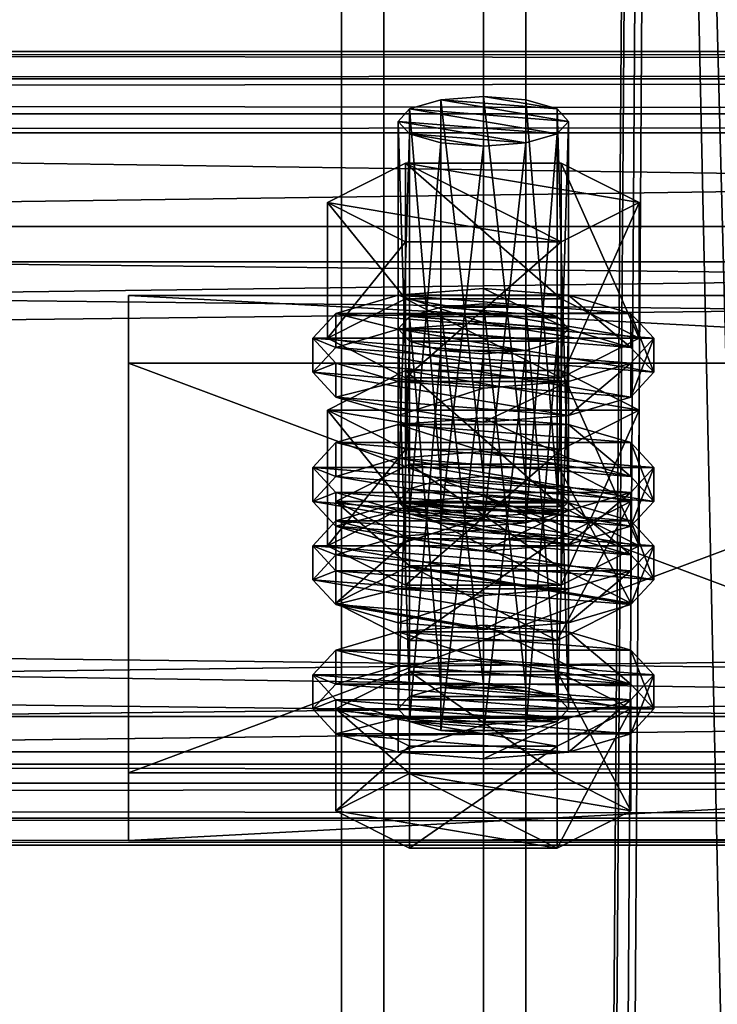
# Model space of a CAD drawing. Header units: millimetres. Extents: x 60485 to 71303, y 100 to 16900.
# Tile 479 of 656: x 63147 to 63196, y 11172 to 11241. Entities that reach past the tile are written whole.
import ezdxf

# ---------------------------------------------------------------- set-up
doc = ezdxf.new("R2010")
doc.units = ezdxf.units.MM
for name, color, linetype in [('13', 7, 'Continuous'), ('3', 7, 'Continuous'), ('4', 7, 'Continuous'), ('6', 7, 'Continuous'), ('9', 7, 'Continuous')]:
    doc.layers.add(name, color=color, linetype=linetype)

msp = doc.modelspace()

# ---------------------------------------------------------------- meshes
at = {"layer": '13', "color": 20}
mesh = msp.add_polyface(dxfattribs=at)
corners = [(63180, 11232.034, 4821.838), (63177, 11232.269, 4822.607), (63177, 11205.493, 4830.793), (63174.804, 11232.911, 4824.707), (63174.804, 11206.135, 4832.893), (63174, 11233.789, 4827.576), (63174, 11207.012, 4835.762), (63174.804, 11234.666, 4830.445), (63174.804, 11207.889, 4838.631), (63177, 11235.308, 4832.545), (63177, 11208.531, 4840.731), (63180, 11235.543, 4833.314), (63180, 11208.766, 4841.5), (63183, 11232.269, 4822.607), (63185.196, 11232.911, 4824.707), (63186, 11233.789, 4827.576), (63185.485, 11225.289, 4820.24), (63174.515, 11225.289, 4820.24), (63174.515, 11215.726, 4823.164), (63169.03, 11228.067, 4829.325), (63169.03, 11218.504, 4832.249), (63174.515, 11230.844, 4838.41), (63174.515, 11221.281, 4841.334), (63185.485, 11221.281, 4841.334), (63185.485, 11215.726, 4823.164), (63169.608, 11216.75, 4826.511), (63168, 11218.504, 4832.249), (63168, 11216.113, 4832.98), (63169.608, 11214.359, 4827.242), (63169.608, 11220.258, 4837.987), (63169.608, 11217.867, 4838.717), (63174, 11221.542, 4842.187), (63174, 11219.151, 4842.918), (63180, 11222.012, 4843.724), (63180, 11219.621, 4844.455), (63174, 11215.465, 4822.311), (63186, 11215.465, 4822.311), (63190.392, 11216.75, 4826.511), (63192, 11218.504, 4832.249), (63190.392, 11220.258, 4837.987), (63186, 11221.542, 4842.187), (63190.392, 11217.867, 4838.717), (63192, 11216.113, 4832.98), (63190.392, 11214.359, 4827.242), (63183, 11217.651, 4774.791), (63177, 11217.651, 4774.791), (63180, 11217.416, 4774.023), (63174.804, 11218.293, 4776.892), (63185.196, 11218.293, 4776.892), (63174, 11219.17, 4779.76), (63186, 11219.17, 4779.76), (63174.804, 11220.047, 4782.629), (63185.196, 11220.047, 4782.629), (63177, 11220.689, 4784.73), (63183, 11220.689, 4784.73), (63180, 11220.924, 4785.498)]
mesh.append_faces([[corners[k] for k in face] for face in [(9, 12, 10, 10), (0, 3, 1, 1), (17, 20, 18, 18), (19, 22, 20, 20), (21, 23, 22, 22), (16, 19, 17, 17), (20, 24, 18, 18), (25, 27, 28, 28), (26, 30, 27, 27), (29, 32, 30, 30), (31, 34, 32, 32), (31, 40, 33, 33), (44, 45, 46, 46), (53, 54, 55, 55)]], dxfattribs={"vtx0": -1, "color": 20})
mesh.append_faces([[corners[k] for k in face] for face in [(3, 13, 5, 5), (5, 14, 7, 7), (7, 15, 9, 9), (19, 16, 21, 21), (22, 24, 20, 20), (35, 36, 25, 25), (25, 37, 26, 26), (26, 38, 29, 29), (29, 39, 31, 31), (34, 41, 32, 32), (32, 42, 30, 30), (30, 43, 27, 27), (45, 44, 47, 47), (47, 48, 49, 49), (49, 50, 51, 51), (51, 52, 53, 53)]], dxfattribs={"vtx0": -1, "vtx1": -1, "color": 20})
mesh.append_faces([[corners[k] for k in face] for face in [(0, 1, 2, 2), (1, 3, 4, 4), (3, 5, 6, 6), (5, 7, 8, 8), (7, 9, 10, 10), (9, 11, 12, 12), (16, 17, 18, 18), (17, 19, 20, 20), (19, 21, 22, 22), (25, 26, 27, 27), (26, 29, 30, 30), (29, 31, 32, 32), (31, 33, 34, 34)]], dxfattribs={"vtx2": -1, "vtx3": -1, "color": 20})
mesh = msp.add_polyface(dxfattribs=at)
corners = [(63186, 11233.789, 4827.576), (63185.196, 11232.911, 4824.707), (63185.196, 11206.135, 4832.893), (63183, 11232.269, 4822.607), (63183, 11205.493, 4830.793), (63180, 11232.034, 4821.838), (63180, 11205.258, 4830.024), (63180, 11235.543, 4833.314), (63183, 11235.308, 4832.545), (63183, 11208.531, 4840.731), (63180, 11208.766, 4841.5), (63185.196, 11234.666, 4830.445), (63185.196, 11207.889, 4838.631), (63186, 11207.012, 4835.762), (63174.804, 11232.911, 4824.707), (63174, 11233.789, 4827.576), (63174.804, 11234.666, 4830.445), (63177, 11235.308, 4832.545), (63190.97, 11228.067, 4829.325), (63185.485, 11225.289, 4820.24), (63185.485, 11215.726, 4823.164), (63190.97, 11218.504, 4832.249), (63174.515, 11215.726, 4823.164), (63174.515, 11230.844, 4838.41), (63185.485, 11230.844, 4838.41), (63185.485, 11221.281, 4841.334), (63174.515, 11221.281, 4841.334), (63192, 11218.504, 4832.249), (63190.392, 11216.75, 4826.511), (63190.392, 11214.359, 4827.242), (63192, 11216.113, 4832.98), (63180, 11222.012, 4843.724), (63186, 11221.542, 4842.187), (63186, 11219.151, 4842.918), (63180, 11219.621, 4844.455), (63190.392, 11220.258, 4837.987), (63190.392, 11217.867, 4838.717), (63169.608, 11216.75, 4826.511), (63186, 11215.465, 4822.311), (63168, 11218.504, 4832.249), (63169.608, 11220.258, 4837.987), (63174, 11221.542, 4842.187), (63174, 11219.151, 4842.918), (63169.608, 11217.867, 4838.717), (63174.804, 11218.293, 4776.892), (63183, 11217.651, 4774.791), (63185.196, 11218.293, 4776.892), (63174, 11219.17, 4779.76), (63186, 11219.17, 4779.76), (63174.804, 11220.047, 4782.629), (63185.196, 11220.047, 4782.629), (63177, 11220.689, 4784.73), (63183, 11220.689, 4784.73), (63174.515, 11216.226, 4790.595), (63190.97, 11213.448, 4781.51), (63185.485, 11216.226, 4790.595)]
mesh.append_faces([[corners[k] for k in face] for face in [(7, 9, 10, 10), (7, 11, 8, 8), (18, 20, 21, 21), (19, 22, 20, 20), (24, 21, 25, 25), (23, 18, 24, 24), (21, 26, 25, 25), (27, 29, 30, 30), (31, 33, 34, 34), (32, 36, 33, 33), (35, 30, 36, 36), (36, 34, 33, 33), (53, 54, 55, 55)]], dxfattribs={"vtx0": -1, "color": 20})
mesh.append_faces([[corners[k] for k in face] for face in [(17, 11, 7, 7)]], dxfattribs={"vtx0": -1, "vtx1": -1, "color": 20})
mesh.append_faces([[corners[k] for k in face] for face in [(14, 5, 3, 3), (15, 3, 1, 1), (16, 1, 0, 0), (17, 0, 11, 11), (23, 19, 18, 18), (26, 21, 20, 20), (37, 38, 28, 28), (39, 28, 27, 27), (40, 27, 35, 35), (41, 35, 32, 32), (42, 36, 30, 30), (43, 30, 29, 29), (44, 45, 46, 46), (47, 46, 48, 48), (49, 48, 50, 50), (51, 50, 52, 52)]], dxfattribs={"vtx0": -1, "vtx2": -1, "vtx3": -1, "color": 20})
mesh.append_faces([[corners[k] for k in face] for face in [(0, 1, 2, 2), (1, 3, 4, 4), (3, 5, 6, 6), (7, 8, 9, 9), (8, 11, 12, 12), (11, 0, 13, 13), (18, 19, 20, 20), (23, 24, 25, 25), (24, 18, 21, 21), (27, 28, 29, 29), (31, 32, 33, 33), (32, 35, 36, 36), (35, 27, 30, 30)]], dxfattribs={"vtx2": -1, "vtx3": -1, "color": 20})
mesh = msp.add_polyface(dxfattribs=at)
corners = [(63186, 11233.789, 4827.576), (63185.196, 11206.135, 4832.893), (63186, 11207.012, 4835.762), (63185.196, 11232.911, 4824.707), (63183, 11205.493, 4830.793), (63183, 11232.269, 4822.607), (63180, 11205.258, 4830.024), (63183, 11235.308, 4832.545), (63185.196, 11207.889, 4838.631), (63183, 11208.531, 4840.731), (63185.196, 11234.666, 4830.445), (63180, 11208.766, 4841.5), (63177, 11208.531, 4840.731), (63174.804, 11207.889, 4838.631), (63169.608, 11207.012, 4835.762), (63185.196, 11204.381, 4827.155), (63190.392, 11207.012, 4835.762), (63174.804, 11209.643, 4844.369), (63185.196, 11209.643, 4844.369), (63192, 11209.403, 4835.031), (63190.392, 11207.649, 4829.293), (63190.392, 11205.258, 4830.024), (63192, 11207.012, 4835.762), (63180, 11212.911, 4846.507), (63186, 11212.441, 4844.969), (63186, 11210.05, 4845.7), (63180, 11210.521, 4847.238), (63190.392, 11211.157, 4840.769), (63190.392, 11208.766, 4841.5), (63186, 11206.364, 4825.093), (63174, 11206.364, 4825.093), (63180, 11205.894, 4823.556), (63169.608, 11207.649, 4829.293), (63168, 11209.403, 4835.031), (63169.608, 11211.157, 4840.769), (63174, 11212.441, 4844.969), (63174, 11210.05, 4845.7), (63169.608, 11208.766, 4841.5), (63190.392, 11216.75, 4826.511), (63186, 11215.465, 4822.311), (63186, 11213.075, 4823.041), (63190.392, 11214.359, 4827.242), (63180, 11214.995, 4820.773), (63180, 11212.605, 4821.504), (63174, 11215.465, 4822.311), (63168, 11216.113, 4832.98), (63180, 11220.924, 4785.498), (63183, 11220.689, 4784.73), (63183, 11193.913, 4792.916), (63185.196, 11220.047, 4782.629), (63185.196, 11193.271, 4790.816), (63190.97, 11213.448, 4781.51), (63185.485, 11210.671, 4772.425), (63185.485, 11201.108, 4775.349), (63174.515, 11216.226, 4790.595), (63185.485, 11216.226, 4790.595), (63185.485, 11206.663, 4793.518), (63190.97, 11203.885, 4784.433), (63169.03, 11213.448, 4781.51), (63174, 11206.924, 4794.372), (63190.392, 11205.639, 4790.171), (63186, 11206.924, 4794.372), (63180, 11207.394, 4795.909)]
mesh.append_faces([[corners[k] for k in face] for face in [(0, 1, 2, 2), (3, 4, 1, 1), (5, 6, 4, 4), (7, 8, 9, 9), (10, 2, 8, 8), (8, 11, 9, 9), (17, 16, 18, 18), (19, 21, 22, 22), (23, 25, 26, 26), (24, 28, 25, 25), (27, 22, 28, 28), (29, 30, 31, 31), (35, 24, 23, 23), (28, 26, 25, 25), (38, 40, 41, 41), (39, 43, 40, 40), (39, 44, 42, 42), (55, 57, 56, 56), (59, 61, 62, 62)]], dxfattribs={"vtx0": -1, "color": 20})
mesh.append_faces([[corners[k] for k in face] for face in [(11, 8, 12, 12)]], dxfattribs={"vtx0": -1, "vtx1": -1, "color": 20})
mesh.append_faces([[corners[k] for k in face] for face in [(12, 8, 2, 2), (13, 2, 1, 1), (14, 15, 16, 16), (32, 29, 20, 20), (33, 20, 19, 19), (34, 19, 27, 27), (35, 27, 24, 24), (36, 28, 22, 22), (37, 22, 21, 21), (45, 41, 40, 40), (58, 52, 51, 51), (59, 60, 61, 61)]], dxfattribs={"vtx0": -1, "vtx2": -1, "vtx3": -1, "color": 20})
mesh.append_faces([[corners[k] for k in face] for face in [(19, 20, 21, 21), (23, 24, 25, 25), (24, 27, 28, 28), (27, 19, 22, 22), (38, 39, 40, 40), (39, 42, 43, 43), (46, 47, 48, 48), (47, 49, 50, 50), (51, 52, 53, 53), (54, 55, 56, 56), (55, 51, 57, 57)]], dxfattribs={"vtx2": -1, "vtx3": -1, "color": 20})
mesh = msp.add_polyface(dxfattribs=at)
corners = [(63180, 11232.034, 4821.838), (63177, 11205.493, 4830.793), (63180, 11205.258, 4830.024), (63177, 11232.269, 4822.607), (63174.804, 11206.135, 4832.893), (63174.804, 11232.911, 4824.707), (63174, 11207.012, 4835.762), (63174, 11233.789, 4827.576), (63174.804, 11207.889, 4838.631), (63174.804, 11234.666, 4830.445), (63177, 11208.531, 4840.731), (63186, 11207.012, 4835.762), (63185.196, 11206.135, 4832.893), (63183, 11205.493, 4830.793), (63169.608, 11207.012, 4835.762), (63190.392, 11207.012, 4835.762), (63174.804, 11209.643, 4844.369), (63174, 11206.364, 4825.093), (63169.608, 11207.649, 4829.293), (63169.608, 11205.258, 4830.024), (63168, 11209.403, 4835.031), (63168, 11207.012, 4835.762), (63169.608, 11211.157, 4840.769), (63169.608, 11208.766, 4841.5), (63174, 11212.441, 4844.969), (63174, 11210.05, 4845.7), (63180, 11212.911, 4846.507), (63180, 11210.521, 4847.238), (63186, 11206.364, 4825.093), (63190.392, 11207.649, 4829.293), (63192, 11209.403, 4835.031), (63190.392, 11211.157, 4840.769), (63190.392, 11208.766, 4841.5), (63192, 11207.012, 4835.762), (63190.392, 11205.258, 4830.024), (63180, 11214.995, 4820.773), (63174, 11215.465, 4822.311), (63174, 11213.075, 4823.041), (63180, 11212.605, 4821.504), (63169.608, 11216.75, 4826.511), (63169.608, 11214.359, 4827.242), (63168, 11216.113, 4832.98), (63186, 11213.075, 4823.041), (63174, 11219.17, 4779.76), (63174.804, 11220.047, 4782.629), (63174.804, 11193.271, 4790.816), (63177, 11220.689, 4784.73), (63177, 11193.913, 4792.916), (63180, 11220.924, 4785.498), (63180, 11194.148, 4793.685), (63174.515, 11210.671, 4772.425), (63169.03, 11213.448, 4781.51), (63169.03, 11203.885, 4784.433), (63174.515, 11216.226, 4790.595), (63174.515, 11206.663, 4793.518), (63185.485, 11206.663, 4793.518), (63185.485, 11210.671, 4772.425), (63190.97, 11213.448, 4781.51), (63174, 11206.924, 4794.372), (63180, 11207.394, 4795.909), (63180, 11205.003, 4796.64), (63169.608, 11205.639, 4790.171), (63190.392, 11205.639, 4790.171)]
mesh.append_faces([[corners[k] for k in face] for face in [(0, 1, 2, 2), (3, 4, 1, 1), (5, 6, 4, 4), (7, 8, 6, 6), (9, 10, 8, 8), (18, 21, 19, 19), (20, 23, 21, 21), (22, 25, 23, 23), (24, 27, 25, 25), (35, 37, 38, 38), (36, 40, 37, 37), (40, 38, 37, 37), (51, 54, 52, 52), (53, 55, 54, 54), (56, 51, 50, 50)]], dxfattribs={"vtx0": -1, "color": 20})
mesh.append_faces([[corners[k] for k in face] for face in [(10, 11, 8, 8), (8, 12, 6, 6), (6, 13, 4, 4), (14, 15, 16, 16), (17, 28, 18, 18), (18, 29, 20, 20), (20, 30, 22, 22), (22, 31, 24, 24), (27, 32, 25, 25), (25, 33, 23, 23), (23, 34, 21, 21), (41, 42, 40, 40), (51, 57, 53, 53), (61, 62, 58, 58)]], dxfattribs={"vtx0": -1, "vtx1": -1, "color": 20})
mesh.append_faces([[corners[k] for k in face] for face in [(40, 42, 38, 38)]], dxfattribs={"vtx0": -1, "vtx2": -1, "vtx3": -1, "color": 20})
mesh.append_faces([[corners[k] for k in face] for face in [(17, 18, 19, 19), (18, 20, 21, 21), (20, 22, 23, 23), (22, 24, 25, 25), (24, 26, 27, 27), (35, 36, 37, 37), (36, 39, 40, 40), (43, 44, 45, 45), (44, 46, 47, 47), (46, 48, 49, 49), (50, 51, 52, 52), (51, 53, 54, 54), (58, 59, 60, 60)]], dxfattribs={"vtx2": -1, "vtx3": -1, "color": 20})
mesh = msp.add_polyface(dxfattribs=at)
corners = [(63174, 11207.012, 4835.762), (63185.196, 11206.135, 4832.893), (63183, 11205.493, 4830.793), (63190.392, 11207.012, 4835.762), (63185.196, 11204.381, 4827.155), (63185.196, 11197.208, 4829.348), (63190.392, 11199.84, 4837.955), (63174.804, 11197.208, 4829.348), (63174.804, 11209.643, 4844.369), (63185.196, 11209.643, 4844.369), (63185.196, 11202.471, 4846.562), (63174.804, 11202.471, 4846.562), (63190.392, 11207.649, 4829.293), (63186, 11206.364, 4825.093), (63186, 11203.974, 4825.824), (63190.392, 11205.258, 4830.024), (63180, 11205.894, 4823.556), (63180, 11203.504, 4824.286), (63168, 11207.012, 4835.762), (63186, 11219.17, 4779.76), (63185.196, 11218.293, 4776.892), (63185.196, 11191.516, 4785.078), (63183, 11217.651, 4774.791), (63183, 11190.874, 4782.978), (63180, 11217.416, 4774.023), (63180, 11190.639, 4782.209), (63180, 11220.924, 4785.498), (63183, 11193.913, 4792.916), (63180, 11194.148, 4793.685), (63183, 11220.689, 4784.73), (63185.196, 11193.271, 4790.816), (63185.196, 11220.047, 4782.629), (63186, 11192.393, 4787.947), (63190.97, 11213.448, 4781.51), (63185.485, 11201.108, 4775.349), (63190.97, 11203.885, 4784.433), (63185.485, 11210.671, 4772.425), (63174.515, 11201.108, 4775.349), (63174.515, 11206.663, 4793.518), (63185.485, 11206.663, 4793.518), (63192, 11203.885, 4784.433), (63190.392, 11202.131, 4778.696), (63190.392, 11199.74, 4779.427), (63192, 11201.494, 4785.164), (63186, 11200.847, 4774.495), (63186, 11198.456, 4775.226), (63180, 11200.377, 4772.958), (63180, 11197.986, 4773.689), (63180, 11207.394, 4795.909), (63186, 11206.924, 4794.372), (63186, 11204.533, 4795.103), (63180, 11205.003, 4796.64), (63190.392, 11205.639, 4790.171), (63190.392, 11203.249, 4790.902), (63169.608, 11202.131, 4778.696), (63168, 11203.885, 4784.433), (63169.608, 11205.639, 4790.171), (63174, 11204.533, 4795.103), (63169.608, 11203.249, 4790.902), (63168, 11201.494, 4785.164)]
mesh.append_faces([[corners[k] for k in face] for face in [(3, 5, 6, 6), (4, 7, 5, 5), (9, 6, 10, 10), (6, 11, 10, 10), (12, 14, 15, 15), (13, 17, 14, 14), (26, 27, 28, 28), (29, 30, 27, 27), (31, 32, 30, 30), (33, 34, 35, 35), (36, 37, 34, 34), (35, 38, 39, 39), (40, 42, 43, 43), (41, 45, 42, 42), (48, 50, 51, 51), (49, 53, 50, 50), (52, 43, 53, 53), (53, 51, 50, 50)]], dxfattribs={"vtx0": -1, "color": 20})
mesh.append_faces([[corners[k] for k in face] for face in [(0, 1, 2, 2), (11, 6, 5, 5), (18, 15, 14, 14), (38, 35, 34, 34), (54, 44, 41, 41), (55, 41, 40, 40), (56, 40, 52, 52), (57, 53, 43, 43), (58, 43, 42, 42), (59, 42, 45, 45)]], dxfattribs={"vtx0": -1, "vtx2": -1, "vtx3": -1, "color": 20})
mesh.append_faces([[corners[k] for k in face] for face in [(3, 4, 5, 5), (8, 9, 10, 10), (9, 3, 6, 6), (12, 13, 14, 14), (13, 16, 17, 17), (19, 20, 21, 21), (20, 22, 23, 23), (22, 24, 25, 25), (31, 19, 32, 32), (40, 41, 42, 42), (41, 44, 45, 45), (44, 46, 47, 47), (48, 49, 50, 50), (49, 52, 53, 53), (52, 40, 43, 43)]], dxfattribs={"vtx2": -1, "vtx3": -1, "color": 20})
mesh = msp.add_polyface(dxfattribs=at)
corners = [(63174.804, 11206.135, 4832.893), (63183, 11205.493, 4830.793), (63180, 11205.258, 4830.024), (63177, 11205.493, 4830.793), (63185.196, 11204.381, 4827.155), (63174.804, 11204.381, 4827.155), (63174.804, 11197.208, 4829.348), (63169.608, 11207.012, 4835.762), (63169.608, 11199.84, 4837.955), (63174.804, 11209.643, 4844.369), (63174.804, 11202.471, 4846.562), (63185.196, 11202.471, 4846.562), (63185.196, 11197.208, 4829.348), (63180, 11205.894, 4823.556), (63174, 11206.364, 4825.093), (63174, 11203.974, 4825.824), (63180, 11203.504, 4824.286), (63169.608, 11205.258, 4830.024), (63168, 11207.012, 4835.762), (63186, 11203.974, 4825.824), (63180, 11217.416, 4774.023), (63177, 11217.651, 4774.791), (63177, 11190.874, 4782.978), (63174.804, 11218.293, 4776.892), (63174.804, 11191.516, 4785.078), (63174, 11219.17, 4779.76), (63174, 11192.393, 4787.947), (63174.804, 11220.047, 4782.629), (63177, 11193.913, 4792.916), (63174.804, 11193.271, 4790.816), (63177, 11220.689, 4784.73), (63180, 11194.148, 4793.685), (63185.485, 11210.671, 4772.425), (63174.515, 11210.671, 4772.425), (63174.515, 11201.108, 4775.349), (63169.03, 11203.885, 4784.433), (63174.515, 11206.663, 4793.518), (63185.485, 11201.108, 4775.349), (63180, 11200.377, 4772.958), (63174, 11200.847, 4774.495), (63174, 11198.456, 4775.226), (63169.608, 11202.131, 4778.696), (63169.608, 11199.74, 4779.427), (63168, 11203.885, 4784.433), (63168, 11201.494, 4785.164), (63169.608, 11205.639, 4790.171), (63169.608, 11203.249, 4790.902), (63174, 11206.924, 4794.372), (63174, 11204.533, 4795.103), (63180, 11205.003, 4796.64), (63186, 11200.847, 4774.495), (63190.392, 11202.131, 4778.696), (63192, 11203.885, 4784.433), (63190.392, 11203.249, 4790.902), (63192, 11201.494, 4785.164), (63190.392, 11199.74, 4779.427), (63186, 11198.456, 4775.226)]
mesh.append_faces([[corners[k] for k in face] for face in [(0, 2, 3, 3), (5, 8, 6, 6), (7, 10, 8, 8), (9, 11, 10, 10), (4, 7, 5, 5), (13, 15, 16, 16), (14, 17, 15, 15), (17, 16, 15, 15), (27, 28, 29, 29), (30, 31, 28, 28), (33, 35, 34, 34), (35, 37, 34, 34), (39, 42, 40, 40), (41, 44, 42, 42), (43, 46, 44, 44), (45, 48, 46, 46), (47, 49, 48, 48), (50, 39, 38, 38)]], dxfattribs={"vtx0": -1, "color": 20})
mesh.append_faces([[corners[k] for k in face] for face in [(10, 12, 8, 8), (18, 19, 17, 17), (36, 37, 35, 35), (39, 50, 41, 41), (41, 51, 43, 43), (43, 52, 45, 45), (49, 53, 48, 48), (48, 54, 46, 46), (46, 55, 44, 44), (44, 56, 42, 42)]], dxfattribs={"vtx0": -1, "vtx1": -1, "color": 20})
mesh.append_faces([[corners[k] for k in face] for face in [(0, 1, 2, 2), (17, 19, 16, 16)]], dxfattribs={"vtx0": -1, "vtx2": -1, "vtx3": -1, "color": 20})
mesh.append_faces([[corners[k] for k in face] for face in [(4, 5, 6, 6), (5, 7, 8, 8), (7, 9, 10, 10), (13, 14, 15, 15), (20, 21, 22, 22), (21, 23, 24, 24), (23, 25, 26, 26), (32, 33, 34, 34), (38, 39, 40, 40), (39, 41, 42, 42), (41, 43, 44, 44), (43, 45, 46, 46), (45, 47, 48, 48)]], dxfattribs={"vtx2": -1, "vtx3": -1, "color": 20})
mesh = msp.add_polyface(dxfattribs=at)
corners = [(63169.608, 11199.84, 4837.955), (63185.196, 11197.208, 4829.348), (63174.804, 11197.208, 4829.348), (63180, 11217.416, 4774.023), (63177, 11190.874, 4782.978), (63180, 11190.639, 4782.209), (63177, 11217.651, 4774.791), (63174.804, 11191.516, 4785.078), (63174.804, 11218.293, 4776.892), (63174, 11192.393, 4787.947), (63174, 11219.17, 4779.76), (63174.804, 11193.271, 4790.816), (63177, 11193.913, 4792.916), (63185.196, 11193.271, 4790.816), (63186, 11192.393, 4787.947), (63185.196, 11191.516, 4785.078), (63183, 11190.874, 4782.978), (63185.196, 11189.762, 4779.34), (63174.804, 11189.762, 4779.34), (63174.804, 11182.59, 4781.533), (63169.608, 11192.393, 4787.947), (63169.608, 11185.221, 4790.14), (63174.804, 11195.025, 4796.554), (63174.804, 11187.853, 4798.746), (63185.196, 11187.853, 4798.746), (63190.392, 11192.393, 4787.947), (63185.196, 11182.59, 4781.533), (63180, 11191.276, 4775.74), (63174, 11191.746, 4777.278), (63174, 11189.355, 4778.009), (63180, 11188.885, 4776.471), (63169.608, 11193.03, 4781.478), (63169.608, 11190.639, 4782.209), (63168, 11194.784, 4787.216), (63168, 11192.393, 4787.947), (63169.608, 11196.538, 4792.954), (63169.608, 11194.148, 4793.685), (63174, 11197.823, 4797.154), (63174, 11195.432, 4797.885), (63180, 11198.293, 4798.692), (63180, 11195.902, 4799.423), (63186, 11191.746, 4777.278), (63190.392, 11193.03, 4781.478), (63192, 11194.784, 4787.216), (63190.392, 11196.538, 4792.954), (63190.392, 11194.148, 4793.685), (63192, 11192.393, 4787.947), (63190.392, 11190.639, 4782.209), (63186, 11189.355, 4778.009), (63180, 11200.377, 4772.958), (63174, 11198.456, 4775.226), (63180, 11197.986, 4773.689), (63169.608, 11199.74, 4779.427), (63186, 11198.456, 4775.226)]
mesh.append_faces([[corners[k] for k in face] for face in [(0, 1, 2, 2), (3, 4, 5, 5), (6, 7, 4, 4), (8, 9, 7, 7), (10, 11, 9, 9), (18, 21, 19, 19), (20, 23, 21, 21), (22, 24, 23, 23), (17, 20, 18, 18), (21, 26, 19, 19), (27, 29, 30, 30), (28, 32, 29, 29), (31, 34, 32, 32), (33, 36, 34, 34), (35, 38, 36, 36), (37, 40, 38, 38), (49, 50, 51, 51), (52, 51, 50, 50)]], dxfattribs={"vtx0": -1, "color": 20})
mesh.append_faces([[corners[k] for k in face] for face in [(12, 13, 11, 11), (11, 14, 9, 9), (9, 15, 7, 7), (7, 16, 4, 4), (20, 25, 22, 22), (23, 26, 21, 21), (28, 41, 31, 31), (31, 42, 33, 33), (33, 43, 35, 35), (35, 44, 37, 37), (40, 45, 38, 38), (38, 45, 36, 36), (36, 46, 34, 34), (34, 47, 32, 32), (32, 48, 29, 29)]], dxfattribs={"vtx0": -1, "vtx1": -1, "color": 20})
mesh.append_faces([[corners[k] for k in face] for face in [(52, 53, 51, 51)]], dxfattribs={"vtx0": -1, "vtx2": -1, "vtx3": -1, "color": 20})
mesh.append_faces([[corners[k] for k in face] for face in [(17, 18, 19, 19), (18, 20, 21, 21), (20, 22, 23, 23), (27, 28, 29, 29), (28, 31, 32, 32), (31, 33, 34, 34), (33, 35, 36, 36), (35, 37, 38, 38), (37, 39, 40, 40)]], dxfattribs={"vtx2": -1, "vtx3": -1, "color": 20})
mesh = msp.add_polyface(dxfattribs=at)
corners = [(63186, 11219.17, 4779.76), (63185.196, 11191.516, 4785.078), (63186, 11192.393, 4787.947), (63185.196, 11218.293, 4776.892), (63183, 11190.874, 4782.978), (63183, 11217.651, 4774.791), (63180, 11190.639, 4782.209), (63183, 11193.913, 4792.916), (63177, 11193.913, 4792.916), (63180, 11194.148, 4793.685), (63185.196, 11193.271, 4790.816), (63174.804, 11193.271, 4790.816), (63174, 11192.393, 4787.947), (63174.804, 11191.516, 4785.078), (63177, 11190.874, 4782.978), (63190.392, 11192.393, 4787.947), (63185.196, 11189.762, 4779.34), (63185.196, 11182.59, 4781.533), (63190.392, 11185.221, 4790.14), (63174.804, 11182.59, 4781.533), (63174.804, 11195.025, 4796.554), (63185.196, 11195.025, 4796.554), (63185.196, 11187.853, 4798.746), (63169.608, 11192.393, 4787.947), (63174.804, 11187.853, 4798.746), (63192, 11194.784, 4787.216), (63190.392, 11193.03, 4781.478), (63190.392, 11190.639, 4782.209), (63192, 11192.393, 4787.947), (63186, 11191.746, 4777.278), (63186, 11189.355, 4778.009), (63180, 11191.276, 4775.74), (63180, 11188.885, 4776.471), (63180, 11198.293, 4798.692), (63186, 11197.823, 4797.154), (63186, 11195.432, 4797.885), (63180, 11195.902, 4799.423), (63190.392, 11196.538, 4792.954), (63190.392, 11194.148, 4793.685), (63174, 11191.746, 4777.278), (63169.608, 11193.03, 4781.478), (63168, 11194.784, 4787.216), (63169.608, 11196.538, 4792.954), (63174, 11197.823, 4797.154), (63169.608, 11194.148, 4793.685), (63168, 11192.393, 4787.947), (63169.608, 11190.639, 4782.209), (63174, 11189.355, 4778.009), (63186, 11200.847, 4774.495), (63180, 11197.986, 4773.689), (63186, 11198.456, 4775.226)]
mesh.append_faces([[corners[k] for k in face] for face in [(0, 1, 2, 2), (3, 4, 1, 1), (5, 6, 4, 4), (7, 8, 9, 9), (14, 4, 6, 6), (15, 17, 18, 18), (16, 19, 17, 17), (21, 18, 22, 22), (20, 15, 21, 21), (18, 24, 22, 22), (25, 27, 28, 28), (26, 30, 27, 27), (29, 32, 30, 30), (33, 35, 36, 36), (34, 38, 35, 35), (37, 28, 38, 38), (29, 39, 31, 31), (43, 34, 33, 33), (38, 36, 35, 35), (47, 30, 32, 32), (48, 49, 50, 50)]], dxfattribs={"vtx0": -1, "color": 20})
mesh.append_faces([[corners[k] for k in face] for face in [(8, 7, 10, 10), (11, 10, 2, 2), (12, 2, 1, 1), (13, 1, 4, 4), (23, 16, 15, 15), (24, 18, 17, 17), (40, 29, 26, 26), (41, 26, 25, 25), (42, 25, 37, 37), (43, 37, 34, 34), (44, 38, 28, 28), (45, 28, 27, 27), (46, 27, 30, 30)]], dxfattribs={"vtx0": -1, "vtx2": -1, "vtx3": -1, "color": 20})
mesh.append_faces([[corners[k] for k in face] for face in [(15, 16, 17, 17), (20, 21, 22, 22), (21, 15, 18, 18), (25, 26, 27, 27), (26, 29, 30, 30), (29, 31, 32, 32), (33, 34, 35, 35), (34, 37, 38, 38), (37, 25, 28, 28)]], dxfattribs={"vtx2": -1, "vtx3": -1, "color": 20})
at = {"layer": '3', "color": 91}
mesh = msp.add_polyface(dxfattribs=at)
corners = [(63173, 16854.959, 2970.03), (63173, 16738.421, 2970.03), (63173, 8515, 5484.182), (63173, 8515, 5561.563), (63173, 16854.959, 3011.782), (63227, 8515, 5561.563), (63227, 16854.959, 3011.782), (63227, 16738.421, 2970.03), (63227, 16854.959, 2970.03), (63227, 8515, 5484.182), (63230, 8515, 5564.7), (63230, 8515, 5481.045), (63170, 8515, 5481.045), (63170, 8515, 5564.7), (63170, 16854.959, 3014.919), (63230, 16854.959, 3014.919), (63230, 16854.959, 2970.03), (63170, 16854.959, 2970.03), (63170, 16728.16, 2970.03), (63230, 16728.16, 2970.03)]
mesh.append_faces([[corners[k] for k in face] for face in [(1, 4, 0, 0), (3, 1, 2, 2), (3, 6, 4, 4), (7, 5, 9, 9), (6, 7, 8, 8), (1, 9, 2, 2), (10, 14, 15, 15), (16, 6, 8, 8), (0, 14, 17, 17), (18, 13, 12, 12), (14, 18, 17, 17), (19, 12, 11, 11), (19, 15, 16, 16), (10, 19, 11, 11), (7, 16, 8, 8), (17, 1, 0, 0)]], dxfattribs={"vtx0": -1, "color": 91})
mesh.append_faces([[corners[k] for k in face] for face in [(4, 1, 3, 3), (5, 7, 6, 6), (10, 5, 13, 13), (5, 11, 9, 9), (9, 11, 2, 2), (13, 3, 12, 12), (3, 13, 5, 5), (12, 2, 11, 11), (14, 4, 15, 15), (15, 6, 16, 16), (13, 18, 14, 14), (15, 19, 10, 10), (19, 7, 18, 18), (18, 1, 17, 17), (1, 18, 7, 7)]], dxfattribs={"vtx0": -1, "vtx1": -1, "color": 91})
mesh.append_faces([[corners[k] for k in face] for face in [(5, 10, 11, 11), (12, 3, 2, 2), (14, 0, 4, 4), (15, 4, 6, 6), (7, 19, 16, 16)]], dxfattribs={"vtx0": -1, "vtx2": -1, "vtx3": -1, "color": 91})
mesh.append_faces([[corners[k] for k in face] for face in [(3, 5, 6, 6), (1, 7, 9, 9), (10, 13, 14, 14), (19, 18, 12, 12)]], dxfattribs={"vtx2": -1, "vtx3": -1, "color": 91})
mesh = msp.add_polyface(dxfattribs=at)
corners = [(63245, 11183.119, 4749.059), (63155, 11183.119, 4749.059), (63155, 11216.741, 4859.034), (63245, 11216.741, 4859.034), (63155, 11187.9, 4747.597), (63155, 11221.523, 4857.572), (63245, 11187.9, 4747.597), (63245, 11221.523, 4857.572)]
mesh.append_faces([[corners[k] for k in face] for face in [(0, 2, 3, 3), (1, 5, 2, 2), (4, 7, 5, 5), (6, 3, 7, 7), (1, 6, 4, 4), (3, 5, 7, 7)]], dxfattribs={"vtx0": -1, "color": 91})
mesh.append_faces([[corners[k] for k in face] for face in [(0, 1, 2, 2), (1, 4, 5, 5), (4, 6, 7, 7), (6, 0, 3, 3), (1, 0, 6, 6), (3, 2, 5, 5)]], dxfattribs={"vtx2": -1, "vtx3": -1, "color": 91})
at = {"layer": '4', "color": 171}
mesh = msp.add_polyface(dxfattribs=at)
corners = [(63217, 10237.183, 4954.521), (63183, 10237.183, 4954.521), (63183, 11800.836, 3030.03), (63217, 11800.836, 3030.03), (63183, 10329.756, 4926.218), (63183, 11870.414, 3030.03), (63217, 10329.756, 4926.218), (63217, 11870.414, 3030.03), (63220, 10232.04, 4956.093), (63220, 10334.899, 4924.646), (63220, 11874.279, 3030.03), (63220, 11796.971, 3030.03), (63180, 10334.899, 4924.646), (63180, 11874.279, 3030.03), (63180, 10232.04, 4956.093), (63180, 11796.971, 3030.03)]
mesh.append_faces([[corners[k] for k in face] for face in [(0, 2, 3, 3), (1, 5, 2, 2), (4, 7, 5, 5), (6, 3, 7, 7), (8, 10, 11, 11), (9, 13, 10, 10), (12, 15, 13, 13), (14, 11, 15, 15)]], dxfattribs={"vtx0": -1, "color": 171})
mesh.append_faces([[corners[k] for k in face] for face in [(9, 6, 12, 12), (6, 8, 0, 0), (0, 8, 1, 1), (12, 4, 14, 14), (4, 12, 6, 6), (14, 1, 8, 8), (11, 3, 15, 15), (3, 10, 7, 7), (7, 10, 5, 5), (15, 2, 13, 13), (2, 15, 3, 3), (13, 5, 10, 10)]], dxfattribs={"vtx0": -1, "vtx1": -1, "color": 171})
mesh.append_faces([[corners[k] for k in face] for face in [(6, 9, 8, 8), (14, 4, 1, 1), (3, 11, 10, 10), (13, 2, 5, 5)]], dxfattribs={"vtx0": -1, "vtx2": -1, "vtx3": -1, "color": 171})
mesh.append_faces([[corners[k] for k in face] for face in [(0, 1, 2, 2), (1, 4, 5, 5), (4, 6, 7, 7), (6, 0, 3, 3), (8, 9, 10, 10), (9, 12, 13, 13), (12, 14, 15, 15), (14, 8, 11, 11)]], dxfattribs={"vtx2": -1, "vtx3": -1, "color": 171})
at = {"layer": '6', "color": 2}
mesh = msp.add_polyface(dxfattribs=at)
corners = [(63227, 8555, 2973.03), (63173, 8555, 2973.03), (63173, 16718.348, 2973.03), (63227, 16718.348, 2973.03), (63173, 8555, 3027.03), (63173, 16541.721, 3027.03), (63227, 8555, 3027.03), (63227, 16541.721, 3027.03), (63230, 8555, 2970.03), (63230, 8555, 3030.03), (63230, 16531.909, 3030.03), (63230, 16728.16, 2970.03), (63170, 8555, 3030.03), (63170, 16531.909, 3030.03), (63170, 8555, 2970.03), (63170, 16728.16, 2970.03)]
mesh.append_faces([[corners[k] for k in face] for face in [(0, 2, 3, 3), (1, 5, 2, 2), (4, 7, 5, 5), (6, 3, 7, 7), (8, 10, 11, 11), (9, 13, 10, 10), (12, 15, 13, 13), (14, 11, 15, 15)]], dxfattribs={"vtx0": -1, "color": 2})
mesh.append_faces([[corners[k] for k in face] for face in [(9, 6, 12, 12), (6, 8, 0, 0), (0, 8, 1, 1), (12, 4, 14, 14), (4, 12, 6, 6), (14, 1, 8, 8), (11, 3, 15, 15), (3, 10, 7, 7), (7, 10, 5, 5), (15, 2, 13, 13), (2, 15, 3, 3), (13, 5, 10, 10)]], dxfattribs={"vtx0": -1, "vtx1": -1, "color": 2})
mesh.append_faces([[corners[k] for k in face] for face in [(6, 9, 8, 8), (14, 4, 1, 1), (3, 11, 10, 10), (13, 2, 5, 5)]], dxfattribs={"vtx0": -1, "vtx2": -1, "vtx3": -1, "color": 2})
mesh.append_faces([[corners[k] for k in face] for face in [(0, 1, 2, 2), (1, 4, 5, 5), (4, 6, 7, 7), (6, 0, 3, 3), (8, 9, 10, 10), (9, 12, 13, 13), (12, 14, 15, 15), (14, 8, 11, 11)]], dxfattribs={"vtx2": -1, "vtx3": -1, "color": 2})
at = {"layer": '9', "color": 243}
mesh = msp.add_polyface(dxfattribs=at)
corners = [(60500, 11234.312, 4738.634), (60500, 11189.368, 4752.382), (63500, 11189.368, 4752.382), (63500, 11234.312, 4738.634), (60500, 11223.884, 4865.221), (63500, 11223.884, 4865.221), (60500, 11188.502, 4876.044), (63500, 11188.502, 4876.044), (60500, 11184.699, 4863.612), (63500, 11184.699, 4863.612), (60500, 11182.787, 4864.197), (63500, 11182.787, 4864.197), (60500, 11187.174, 4878.541), (63500, 11187.174, 4878.541), (60500, 11226.381, 4866.548), (63500, 11226.381, 4866.548), (60500, 11191.866, 4753.709), (63500, 11191.866, 4753.709), (60500, 11232.985, 4741.132), (63500, 11232.985, 4741.132), (60500, 11236.788, 4753.563), (63500, 11236.788, 4753.563), (60500, 11238.7, 4752.978), (63500, 11238.7, 4752.978)]
mesh.append_faces([[corners[k] for k in face] for face in [(0, 2, 3, 3), (1, 5, 2, 2), (4, 7, 5, 5), (6, 9, 7, 7), (8, 11, 9, 9), (10, 13, 11, 11), (12, 15, 13, 13), (14, 17, 15, 15), (16, 19, 17, 17), (18, 21, 19, 19), (20, 23, 21, 21), (22, 3, 23, 23), (20, 0, 22, 22), (8, 12, 10, 10), (11, 7, 9, 9)]], dxfattribs={"vtx0": -1, "color": 243})
mesh.append_faces([[corners[k] for k in face] for face in [(1, 16, 4, 4), (16, 0, 18, 18), (18, 0, 20, 20), (12, 6, 14, 14), (14, 4, 16, 16), (3, 19, 23, 23), (19, 2, 17, 17), (17, 2, 15, 15), (15, 5, 13, 13), (13, 7, 11, 11)]], dxfattribs={"vtx0": -1, "vtx1": -1, "color": 243})
mesh.append_faces([[corners[k] for k in face] for face in [(16, 1, 0, 0), (12, 8, 6, 6), (14, 6, 4, 4), (19, 3, 2, 2), (15, 2, 5, 5), (13, 5, 7, 7)]], dxfattribs={"vtx0": -1, "vtx2": -1, "vtx3": -1, "color": 243})
mesh.append_faces([[corners[k] for k in face] for face in [(21, 23, 19, 19)]], dxfattribs={"vtx1": -1, "color": 243})
mesh.append_faces([[corners[k] for k in face] for face in [(0, 1, 2, 2), (1, 4, 5, 5), (4, 6, 7, 7), (6, 8, 9, 9), (8, 10, 11, 11), (10, 12, 13, 13), (12, 14, 15, 15), (14, 16, 17, 17), (16, 18, 19, 19), (18, 20, 21, 21), (20, 22, 23, 23), (22, 0, 3, 3)]], dxfattribs={"vtx2": -1, "vtx3": -1, "color": 243})
mesh = msp.add_polyface(dxfattribs=at)
corners = [(62900, 11234.312, 4738.634), (62900, 11189.368, 4752.382), (66100, 11189.368, 4752.382), (66100, 11234.312, 4738.634), (62900, 11223.884, 4865.221), (66100, 11223.884, 4865.221), (62900, 11188.502, 4876.044), (66100, 11188.502, 4876.044), (62900, 11184.699, 4863.612), (66100, 11184.699, 4863.612), (62900, 11182.787, 4864.197), (66100, 11182.787, 4864.197), (62900, 11187.174, 4878.541), (66100, 11187.174, 4878.541), (62900, 11226.381, 4866.548), (66100, 11226.381, 4866.548), (62900, 11191.866, 4753.709), (66100, 11191.866, 4753.709), (62900, 11232.985, 4741.132), (66100, 11232.985, 4741.132), (62900, 11236.788, 4753.563), (66100, 11236.788, 4753.563), (62900, 11238.7, 4752.978), (66100, 11238.7, 4752.978)]
mesh.append_faces([[corners[k] for k in face] for face in [(0, 2, 3, 3), (1, 5, 2, 2), (4, 7, 5, 5), (6, 9, 7, 7), (8, 11, 9, 9), (10, 13, 11, 11), (12, 15, 13, 13), (14, 17, 15, 15), (16, 19, 17, 17), (18, 21, 19, 19), (20, 23, 21, 21), (22, 3, 23, 23), (20, 0, 22, 22), (8, 12, 10, 10), (11, 7, 9, 9)]], dxfattribs={"vtx0": -1, "color": 243})
mesh.append_faces([[corners[k] for k in face] for face in [(1, 16, 4, 4), (16, 0, 18, 18), (18, 0, 20, 20), (12, 6, 14, 14), (14, 4, 16, 16), (3, 19, 23, 23), (19, 2, 17, 17), (17, 2, 15, 15), (15, 5, 13, 13), (13, 7, 11, 11)]], dxfattribs={"vtx0": -1, "vtx1": -1, "color": 243})
mesh.append_faces([[corners[k] for k in face] for face in [(16, 1, 0, 0), (12, 8, 6, 6), (14, 6, 4, 4), (19, 3, 2, 2), (15, 2, 5, 5), (13, 5, 7, 7)]], dxfattribs={"vtx0": -1, "vtx2": -1, "vtx3": -1, "color": 243})
mesh.append_faces([[corners[k] for k in face] for face in [(21, 23, 19, 19)]], dxfattribs={"vtx1": -1, "color": 243})
mesh.append_faces([[corners[k] for k in face] for face in [(0, 1, 2, 2), (1, 4, 5, 5), (4, 6, 7, 7), (6, 8, 9, 9), (8, 10, 11, 11), (10, 12, 13, 13), (12, 14, 15, 15), (14, 16, 17, 17), (16, 18, 19, 19), (18, 20, 21, 21), (20, 22, 23, 23), (22, 0, 3, 3)]], dxfattribs={"vtx2": -1, "vtx3": -1, "color": 243})

doc.saveas('drawing.dxf')
